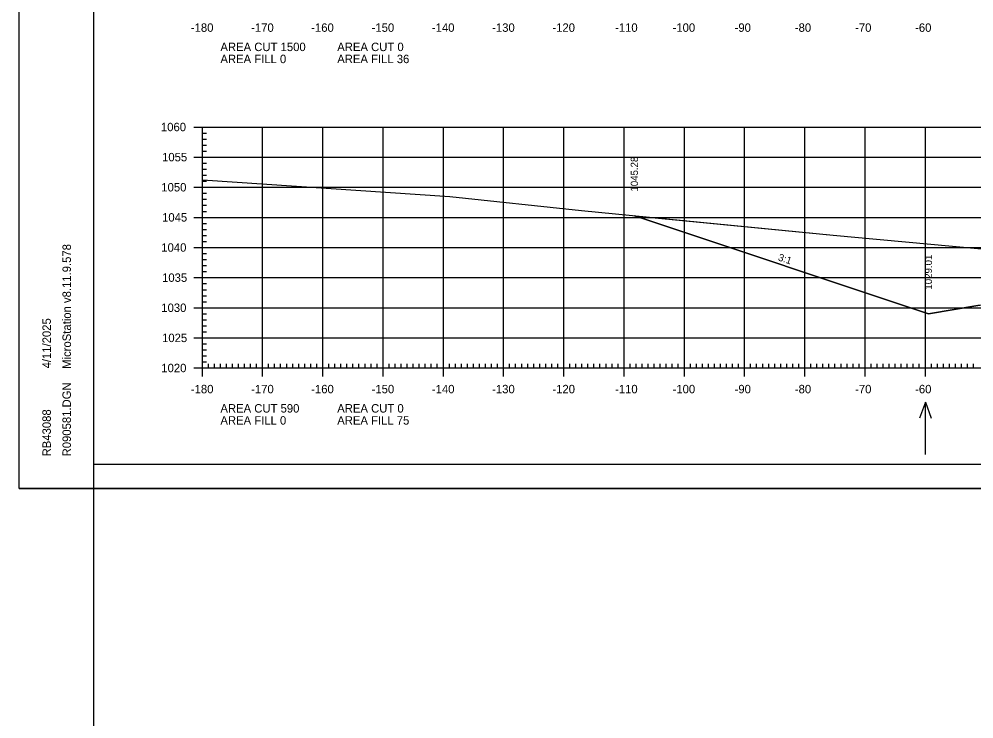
# Model space of a CAD drawing. Extents: x 1322838 to 1324533, y 339903 to 351025.
# Drawn here: x 1323533.3 to 1323691.8, y 346217 to 346333.2 of the extents above; entities that cross this region are included whole.
import ezdxf

# ---------------------------------------------------------------- set-up
doc = ezdxf.new("R2010")
doc.units = 0
for name, color, linetype in [('R_Axis', 7, 'Continuous'), ('R_Axis Annot', 7, 'Continuous'), ('R_Border', 7, 'Continuous'), ('R_Exist Surface', 7, 'Continuous'), ('R_Fin Surface', 7, 'Continuous'), ('R_Fin Surface Annot', 7, 'Continuous'), ('R_Grid', 7, 'Continuous'), ('R_No Plot', 7, 'Continuous'), ('R_Water Annot', 7, 'Continuous')]:
    doc.layers.add(name, color=color, linetype=linetype)

msp = doc.modelspace()

# ---------------------------------------------------------------- linework, layer by layer
at = {"layer": 'R_Axis'}
for p, q in [((1323562.32, 346315.29), (1323565.12, 346315.29)), ((1323563.72, 346275.29), (1323563.72, 346315.29)), ((1323563.72, 346314.29), (1323564.42, 346314.29)), ((1323563.72, 346313.29), (1323564.42, 346313.29)), ((1323563.72, 346312.29), (1323564.42, 346312.29)), ((1323562.32, 346310.29), (1323565.12, 346310.29)), ((1323563.72, 346311.29), (1323564.42, 346311.29)), ((1323563.72, 346309.29), (1323564.42, 346309.29)), ((1323563.72, 346308.29), (1323564.42, 346308.29)), ((1323563.72, 346307.29), (1323564.42, 346307.29)), ((1323563.72, 346306.29), (1323564.42, 346306.29)), ((1323562.32, 346305.29), (1323565.12, 346305.29)), ((1323563.72, 346304.29), (1323564.42, 346304.29)), ((1323563.72, 346303.29), (1323564.42, 346303.29)), ((1323563.72, 346302.29), (1323564.42, 346302.29)), ((1323563.72, 346301.29), (1323564.42, 346301.29)), ((1323562.32, 346300.29), (1323565.12, 346300.29)), ((1323563.72, 346299.29), (1323564.42, 346299.29)), ((1323563.72, 346298.29), (1323564.42, 346298.29)), ((1323563.72, 346297.29), (1323564.42, 346297.29)), ((1323563.72, 346296.29), (1323564.42, 346296.29)), ((1323562.32, 346295.29), (1323565.12, 346295.29)), ((1323563.72, 346294.29), (1323564.42, 346294.29)), ((1323563.72, 346293.29), (1323564.42, 346293.29)), ((1323563.72, 346292.29), (1323564.42, 346292.29)), ((1323563.72, 346291.29), (1323564.42, 346291.29)), ((1323562.32, 346290.29), (1323565.12, 346290.29)), ((1323563.72, 346289.29), (1323564.42, 346289.29)), ((1323563.72, 346288.29), (1323564.42, 346288.29)), ((1323563.72, 346287.29), (1323564.42, 346287.29)), ((1323562.32, 346285.29), (1323565.12, 346285.29)), ((1323563.72, 346286.29), (1323564.42, 346286.29)), ((1323563.72, 346284.29), (1323564.42, 346284.29)), ((1323563.72, 346283.29), (1323564.42, 346283.29)), ((1323563.72, 346282.29), (1323564.42, 346282.29)), ((1323562.32, 346280.29), (1323565.12, 346280.29)), ((1323563.72, 346281.29), (1323564.42, 346281.29)), ((1323563.72, 346279.29), (1323564.42, 346279.29)), ((1323563.72, 346278.29), (1323564.42, 346278.29)), ((1323563.72, 346277.29), (1323564.42, 346277.29)), ((1323562.32, 346275.29), (1323565.12, 346275.29)), ((1323563.72, 346273.89), (1323563.72, 346276.69)), ((1323563.72, 346276.29), (1323564.42, 346276.29)), ((1323563.72, 346275.29), (1323843.72, 346275.29)), ((1323564.72, 346275.29), (1323564.72, 346275.99)), ((1323565.72, 346275.29), (1323565.72, 346275.99)), ((1323566.72, 346275.29), (1323566.72, 346275.99)), ((1323567.72, 346275.29), (1323567.72, 346275.99)), ((1323568.72, 346275.29), (1323568.72, 346275.99)), ((1323569.72, 346275.29), (1323569.72, 346275.99)), ((1323570.72, 346275.29), (1323570.72, 346275.99)), ((1323571.72, 346275.29), (1323571.72, 346275.99)), ((1323572.72, 346275.29), (1323572.72, 346275.99)), ((1323573.72, 346273.89), (1323573.72, 346276.69)), ((1323574.72, 346275.29), (1323574.72, 346275.99)), ((1323575.72, 346275.29), (1323575.72, 346275.99)), ((1323576.72, 346275.29), (1323576.72, 346275.99)), ((1323577.72, 346275.29), (1323577.72, 346275.99)), ((1323578.72, 346275.29), (1323578.72, 346275.99)), ((1323579.72, 346275.29), (1323579.72, 346275.99)), ((1323580.72, 346275.29), (1323580.72, 346275.99)), ((1323581.72, 346275.29), (1323581.72, 346275.99)), ((1323582.72, 346275.29), (1323582.72, 346275.99)), ((1323583.72, 346273.89), (1323583.72, 346276.69)), ((1323584.72, 346275.29), (1323584.72, 346275.99)), ((1323585.72, 346275.29), (1323585.72, 346275.99)), ((1323586.72, 346275.29), (1323586.72, 346275.99)), ((1323587.72, 346275.29), (1323587.72, 346275.99)), ((1323588.72, 346275.29), (1323588.72, 346275.99)), ((1323589.72, 346275.29), (1323589.72, 346275.99)), ((1323590.72, 346275.29), (1323590.72, 346275.99)), ((1323591.72, 346275.29), (1323591.72, 346275.99)), ((1323592.72, 346275.29), (1323592.72, 346275.99)), ((1323593.72, 346273.89), (1323593.72, 346276.69)), ((1323594.72, 346275.29), (1323594.72, 346275.99)), ((1323595.72, 346275.29), (1323595.72, 346275.99)), ((1323596.72, 346275.29), (1323596.72, 346275.99)), ((1323597.72, 346275.29), (1323597.72, 346275.99)), ((1323598.72, 346275.29), (1323598.72, 346275.99)), ((1323599.72, 346275.29), (1323599.72, 346275.99)), ((1323600.72, 346275.29), (1323600.72, 346275.99)), ((1323601.72, 346275.29), (1323601.72, 346275.99)), ((1323602.72, 346275.29), (1323602.72, 346275.99)), ((1323603.72, 346273.89), (1323603.72, 346276.69)), ((1323604.72, 346275.29), (1323604.72, 346275.99)), ((1323605.72, 346275.29), (1323605.72, 346275.99)), ((1323606.72, 346275.29), (1323606.72, 346275.99)), ((1323607.72, 346275.29), (1323607.72, 346275.99)), ((1323608.72, 346275.29), (1323608.72, 346275.99)), ((1323609.72, 346275.29), (1323609.72, 346275.99)), ((1323610.72, 346275.29), (1323610.72, 346275.99)), ((1323611.72, 346275.29), (1323611.72, 346275.99)), ((1323612.72, 346275.29), (1323612.72, 346275.99)), ((1323613.72, 346273.89), (1323613.72, 346276.69)), ((1323614.72, 346275.29), (1323614.72, 346275.99)), ((1323615.72, 346275.29), (1323615.72, 346275.99)), ((1323616.72, 346275.29), (1323616.72, 346275.99)), ((1323617.72, 346275.29), (1323617.72, 346275.99)), ((1323618.72, 346275.29), (1323618.72, 346275.99)), ((1323619.72, 346275.29), (1323619.72, 346275.99)), ((1323620.72, 346275.29), (1323620.72, 346275.99)), ((1323621.72, 346275.29), (1323621.72, 346275.99)), ((1323622.72, 346275.29), (1323622.72, 346275.99)), ((1323623.72, 346273.89), (1323623.72, 346276.69)), ((1323624.72, 346275.29), (1323624.72, 346275.99)), ((1323625.72, 346275.29), (1323625.72, 346275.99)), ((1323626.72, 346275.29), (1323626.72, 346275.99)), ((1323627.72, 346275.29), (1323627.72, 346275.99)), ((1323628.72, 346275.29), (1323628.72, 346275.99)), ((1323629.72, 346275.29), (1323629.72, 346275.99)), ((1323630.72, 346275.29), (1323630.72, 346275.99)), ((1323631.72, 346275.29), (1323631.72, 346275.99)), ((1323632.72, 346275.29), (1323632.72, 346275.99)), ((1323633.72, 346273.89), (1323633.72, 346276.69)), ((1323634.72, 346275.29), (1323634.72, 346275.99)), ((1323635.72, 346275.29), (1323635.72, 346275.99)), ((1323636.72, 346275.29), (1323636.72, 346275.99)), ((1323637.72, 346275.29), (1323637.72, 346275.99)), ((1323638.72, 346275.29), (1323638.72, 346275.99)), ((1323639.72, 346275.29), (1323639.72, 346275.99)), ((1323640.72, 346275.29), (1323640.72, 346275.99)), ((1323641.72, 346275.29), (1323641.72, 346275.99)), ((1323642.72, 346275.29), (1323642.72, 346275.99)), ((1323643.72, 346273.89), (1323643.72, 346276.69)), ((1323644.72, 346275.29), (1323644.72, 346275.99)), ((1323645.72, 346275.29), (1323645.72, 346275.99)), ((1323646.72, 346275.29), (1323646.72, 346275.99)), ((1323647.72, 346275.29), (1323647.72, 346275.99)), ((1323648.72, 346275.29), (1323648.72, 346275.99)), ((1323649.72, 346275.29), (1323649.72, 346275.99)), ((1323650.72, 346275.29), (1323650.72, 346275.99)), ((1323651.72, 346275.29), (1323651.72, 346275.99)), ((1323652.72, 346275.29), (1323652.72, 346275.99)), ((1323653.72, 346273.89), (1323653.72, 346276.69)), ((1323654.72, 346275.29), (1323654.72, 346275.99)), ((1323655.72, 346275.29), (1323655.72, 346275.99)), ((1323656.72, 346275.29), (1323656.72, 346275.99)), ((1323657.72, 346275.29), (1323657.72, 346275.99)), ((1323658.72, 346275.29), (1323658.72, 346275.99)), ((1323659.72, 346275.29), (1323659.72, 346275.99)), ((1323660.72, 346275.29), (1323660.72, 346275.99)), ((1323661.72, 346275.29), (1323661.72, 346275.99)), ((1323662.72, 346275.29), (1323662.72, 346275.99)), ((1323663.72, 346273.89), (1323663.72, 346276.69)), ((1323664.72, 346275.29), (1323664.72, 346275.99)), ((1323665.72, 346275.29), (1323665.72, 346275.99)), ((1323666.72, 346275.29), (1323666.72, 346275.99)), ((1323667.72, 346275.29), (1323667.72, 346275.99)), ((1323668.72, 346275.29), (1323668.72, 346275.99)), ((1323669.72, 346275.29), (1323669.72, 346275.99)), ((1323670.72, 346275.29), (1323670.72, 346275.99)), ((1323671.72, 346275.29), (1323671.72, 346275.99)), ((1323672.72, 346275.29), (1323672.72, 346275.99)), ((1323673.72, 346273.89), (1323673.72, 346276.69)), ((1323674.72, 346275.29), (1323674.72, 346275.99)), ((1323675.72, 346275.29), (1323675.72, 346275.99)), ((1323676.72, 346275.29), (1323676.72, 346275.99)), ((1323677.72, 346275.29), (1323677.72, 346275.99)), ((1323678.72, 346275.29), (1323678.72, 346275.99)), ((1323679.72, 346275.29), (1323679.72, 346275.99)), ((1323680.72, 346275.29), (1323680.72, 346275.99)), ((1323681.72, 346275.29), (1323681.72, 346275.99)), ((1323682.72, 346275.29), (1323682.72, 346275.99)), ((1323683.72, 346273.89), (1323683.72, 346276.69)), ((1323684.72, 346275.29), (1323684.72, 346275.99)), ((1323685.72, 346275.29), (1323685.72, 346275.99)), ((1323686.72, 346275.29), (1323686.72, 346275.99)), ((1323687.72, 346275.29), (1323687.72, 346275.99)), ((1323688.72, 346275.29), (1323688.72, 346275.99)), ((1323689.72, 346275.29), (1323689.72, 346275.99)), ((1323690.72, 346275.29), (1323690.72, 346275.99)), ((1323691.72, 346275.29), (1323691.72, 346275.99))]:
    msp.add_line(p, q, dxfattribs=at)
at = {"layer": 'R_Border'}
for p, q in [((1323545.72, 346259.29), (1323545.72, 346464.75)), ((1323545.72, 346259.29), (1323545.72, 346259.29)), ((1323861.9, 346259.29), (1323545.72, 346259.29))]:
    msp.add_line(p, q, dxfattribs=at)
at = {"layer": 'R_Exist Surface'}
msp.add_lwpolyline([(1323563.72, 346306.5), (1323604.78, 346303.74), (1323626.65, 346301.42), (1323668.42, 346297.35), (1323700.21, 346294.41)], dxfattribs=at)
at = {"layer": 'R_Fin Surface'}
msp.add_lwpolyline([(1323635.42, 346300.57), (1323635.42, 346300.57), (1323635.42, 346300.57), (1323636.68, 346300.15), (1323684.22, 346284.3), (1323692.43, 346285.67), (1323706.22, 346287.97), (1323712.22, 346288.46), (1323714.22, 346288.63), (1323722.02, 346289.27), (1323743.69, 346291.05), (1323743.72, 346291.05), (1323756.38, 346292.1), (1323773.21, 346293.48), (1323773.22, 346293.48), (1323775.22, 346293.64), (1323781.22, 346294.14), (1323785.4, 346293.09), (1323789.5, 346292.07), (1323789.52, 346292.06), (1323794.53, 346290.81), (1323803.22, 346288.64), (1323809.42, 346286.57), (1323812.46, 346285.55)], dxfattribs=at)
at = {"layer": 'R_Grid'}
for p, q in [((1323563.72, 346315.29), (1323843.72, 346315.29)), ((1323563.72, 346275.29), (1323563.72, 346315.29)), ((1323573.72, 346275.29), (1323573.72, 346315.29)), ((1323583.72, 346275.29), (1323583.72, 346315.29)), ((1323593.72, 346275.29), (1323593.72, 346315.29)), ((1323603.72, 346275.29), (1323603.72, 346315.29)), ((1323613.72, 346275.29), (1323613.72, 346315.29)), ((1323623.72, 346275.29), (1323623.72, 346315.29)), ((1323633.72, 346275.29), (1323633.72, 346315.29)), ((1323643.72, 346275.29), (1323643.72, 346315.29)), ((1323653.72, 346275.29), (1323653.72, 346315.29)), ((1323663.72, 346275.29), (1323663.72, 346315.29)), ((1323673.72, 346275.29), (1323673.72, 346315.29)), ((1323683.72, 346275.29), (1323683.72, 346315.29)), ((1323563.72, 346310.29), (1323843.72, 346310.29)), ((1323563.72, 346305.29), (1323843.72, 346305.29)), ((1323563.72, 346300.29), (1323843.72, 346300.29)), ((1323563.72, 346295.29), (1323843.72, 346295.29)), ((1323563.72, 346290.29), (1323843.72, 346290.29)), ((1323563.72, 346285.29), (1323843.72, 346285.29)), ((1323563.72, 346280.29), (1323843.72, 346280.29)), ((1323563.72, 346275.29), (1323843.72, 346275.29))]:
    msp.add_line(p, q, dxfattribs=at)
at = {"layer": 'R_No Plot'}
for p, q in [((1323545.72, 346174.88), (1323545.72, 346259.29)), ((1323533.31, 346255.31), (1323866.65, 346255.31))]:
    msp.add_line(p, q, dxfattribs=at)
for points in [[(1323533.31, 346468.65), (1323866.65, 346468.65), (1323866.65, 346255.31), (1323533.31, 346255.31)], [(1323779.64, 346464.75), (1323799.26, 346464.75), (1323799.26, 346454.87), (1323815.37, 346454.87), (1323838.57, 346454.87), (1323838.57, 346422.2), (1323861.77, 346422.2), (1323861.9, 346259.29), (1323545.72, 346259.29), (1323545.72, 346464.75)], [(1323635.42, 346300.57), (1323668.42, 346297.35), (1323700.21, 346294.41), (1323706.69, 346293.51), (1323718.47, 346292.01), (1323724.96, 346291.06), (1323731.9, 346289.91), (1323735.96, 346289.75), (1323738.97, 346289.59), (1323741.59, 346289.8), (1323745.92, 346290.19), (1323748.24, 346290.46), (1323749.27, 346290.58), (1323750.91, 346290.72), (1323750.91, 346290.35), (1323712.22, 346287.17), (1323692.43, 346285.67), (1323684.22, 346284.3), (1323636.68, 346300.15), (1323635.42, 346300.57)]]:
    msp.add_lwpolyline(points, close=True, dxfattribs=at)
at = {"layer": 'R_Water Annot'}
for p, q in [((1323683.72, 346269.63), (1323682.75, 346266.97)), ((1323683.72, 346260.93), (1323683.72, 346269.63)), ((1323683.72, 346269.63), (1323684.68, 346266.97))]:
    msp.add_line(p, q, dxfattribs=at)

# ---------------------------------------------------------------- texts
at = {"layer": 'R_Axis Annot'}
for s, p in [('-180', (1323561.82, 346331.09)), ('-170', (1323571.82, 346331.09)), ('-160', (1323581.79, 346331.09)), ('-150', (1323591.82, 346331.09)), ('-140', (1323601.82, 346331.09)), ('-130', (1323611.82, 346331.09)), ('-120', (1323621.82, 346331.09)), ('-110', (1323632.22, 346331.09)), ('-100', (1323641.77, 346331.09)), ('-90', (1323652.06, 346331.09)), ('-80', (1323662.06, 346331.09)), ('-70', (1323672.06, 346331.09)), ('-60', (1323682.02, 346331.09)), ('AREA CUT 1500', (1323566.72, 346327.89)), ('AREA CUT 0', (1323586.11, 346327.89)), ('AREA FILL 0', (1323566.72, 346325.89)), ('AREA FILL 36', (1323586.11, 346325.89)), ('1060', (1323556.85, 346314.59)), ('1055', (1323557.04, 346309.59)), ('1050', (1323556.91, 346304.59)), ('1045', (1323557.04, 346299.59)), ('1040', (1323556.91, 346294.59)), ('1035', (1323557.04, 346289.59)), ('1030', (1323556.91, 346284.59)), ('1025', (1323557.04, 346279.59)), ('1020', (1323556.91, 346274.59)), ('-180', (1323561.82, 346271.09)), ('-170', (1323571.82, 346271.09)), ('-160', (1323581.79, 346271.09)), ('-150', (1323591.82, 346271.09)), ('-140', (1323601.82, 346271.09)), ('-130', (1323611.82, 346271.09)), ('-120', (1323621.82, 346271.09)), ('-110', (1323632.22, 346271.09)), ('-100', (1323641.77, 346271.09)), ('-90', (1323652.06, 346271.09)), ('-80', (1323662.06, 346271.09)), ('-70', (1323672.06, 346271.09)), ('-60', (1323682.02, 346271.09)), ('AREA CUT 590', (1323566.72, 346267.89)), ('AREA CUT 0', (1323586.11, 346267.89)), ('AREA FILL 0', (1323566.72, 346265.89)), ('AREA FILL 75', (1323586.11, 346265.89))]:
    msp.add_text(s, height=1.4, dxfattribs=at).set_placement(p)
at = {"layer": 'R_Border'}
for s, p in [('MicroStation v8.11.9.578', (1323541.91, 346275.15)), ('4/11/2025', (1323538.58, 346275.22)), ('R090581.DGN', (1323541.91, 346260.62)), ('RB43088', (1323538.58, 346260.62))]:
    msp.add_text(s, height=1.4, rotation=90, dxfattribs=at).set_placement(p)
at = {"layer": 'R_Fin Surface Annot'}
for s, rotation, p in [('1045.28', 90, (1323636.02, 346304.57)), ('3:1', 341.5651, (1323659.19, 346293.17)), ('1029.01', 90, (1323684.82, 346288.3))]:
    msp.add_text(s, height=1.2, rotation=rotation, dxfattribs=at).set_placement(p)

doc.saveas('drawing.dxf')
